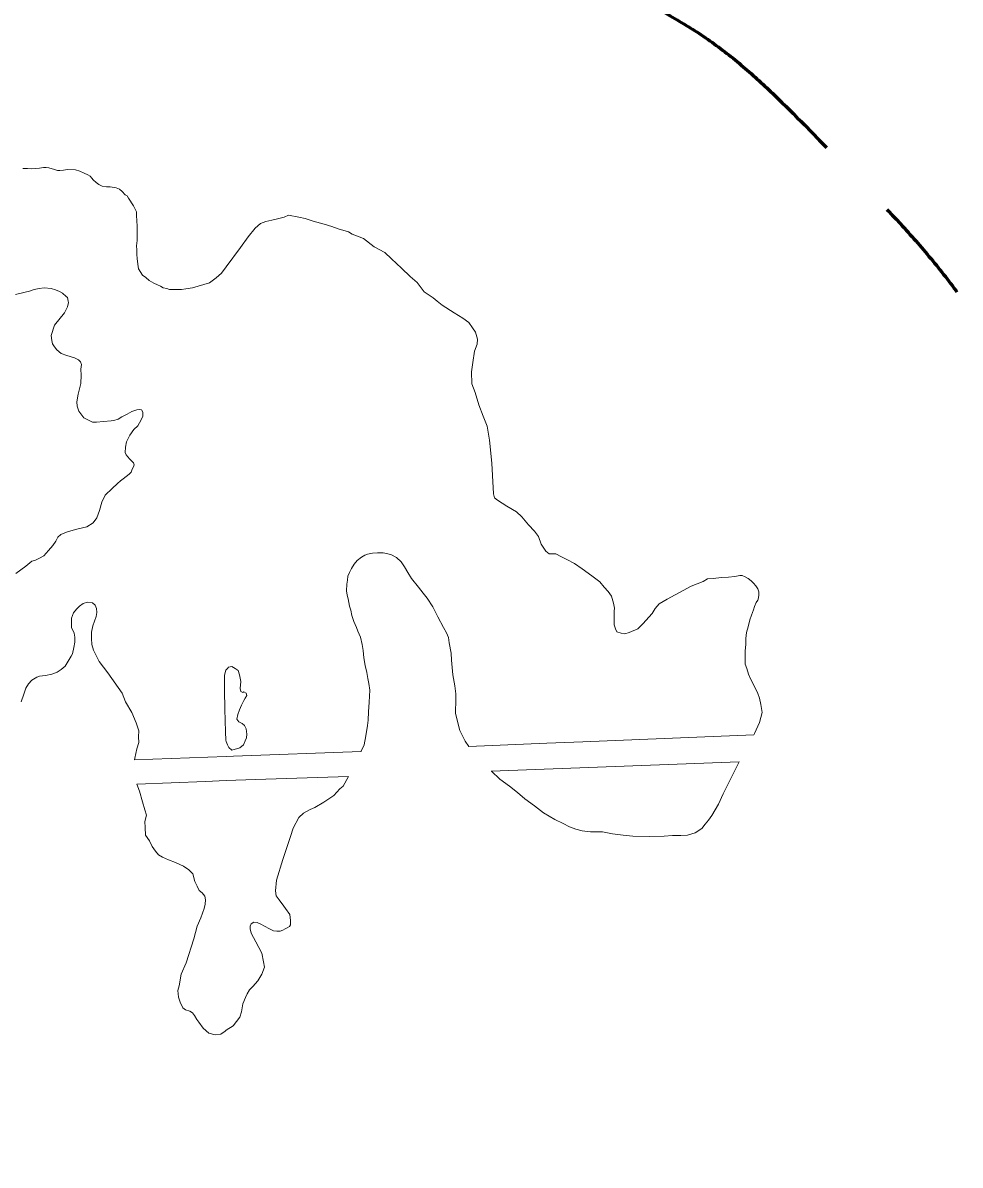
# Model space of a CAD drawing. Extents: x -1643653 to 4543381, y 1624270 to 13878484.
# Drawn here: x 684849 to 687442, y 8988487 to 8991648 of the extents above; entities that cross this region are included whole.
import ezdxf

# ---------------------------------------------------------------- set-up
doc = ezdxf.new("R2010")
doc.units = 0
doc.header["$LTSCALE"] = 200
doc.linetypes.add('LONG_DASH_SHORT_DASH', pattern=[9.9, 6, -1.2, 1.5, -1.2])
for name, color, linetype, lineweight in [('1', 7, 'Continuous', 13), ('24', 7, 'Continuous', 25), ('29', 7, 'Continuous', 13), ('7', 7, 'LONG_DASH_SHORT_DASH', 60)]:
    doc.layers.add(name, color=color, linetype=linetype, lineweight=lineweight)

msp = doc.modelspace()

# ---------------------------------------------------------------- linework, layer by layer
at = {"layer": '1', "lineweight": 25}
msp.add_spline([(814781, 9009175.5), (814787.2, 9009173.4), (814796.9, 9009173.4), (814799.4, 9009172.4), (814805.1, 9009174.5), (814805.6, 9009176.5), (814811.7, 9009179.5), (814811.7, 9009179.5), (814801.5, 9009181), (814790.7, 9009181.5), (814784.1, 9009183.1), (814777.4, 9009185.1), (814778.4, 9009175.5)], degree=3, dxfattribs=at)
at = {"layer": '24'}
msp.add_spline([(687252.8, 8980199.7), (687166.4, 8980215.3), (687101.2, 8980261.9), (687040.7, 8980308.5), (686970.8, 8980317.8), (686901, 8980317.8), (686742.7, 8980252.6), (686575, 8980285.2), (686332.9, 8980415.6), (686239.8, 8980462.2), (686267.7, 8980560.1), (686249.1, 8980648.6), (686319, 8980867.6), (686603, 8981398.7), (686663.5, 8981524.5), (686724, 8981794.7), (686910.3, 8982102.2), (686952.2, 8982386.4), (686942.9, 8982470.3), (686854.4, 8982554.2), (686873, 8982684.6), (686868.4, 8982926.9), (686789.2, 8983094.6), (686770.6, 8983220.4), (686770.6, 8983276.3), (686649.6, 8983392.8), (686528.5, 8983527.9), (686481.9, 8983644.4), (686337.6, 8983709.6), (686104.8, 8983905.3), (686007, 8984026.5), (685834.7, 8984133.6), (685350.5, 8984748.6), (685266.7, 8984851.1), (685215.5, 8985102.7), (685103.7, 8985419.5), (684959.4, 8985615.2), (684717.3, 8985927.4), (684400.6, 8986216.2), (684191.1, 8986598.3), (684139.9, 8986682.2), (684130.6, 8986994.3), (684088.7, 8987409), (684153.8, 8987749.1), (684107.3, 8988103.2), (684107.3, 8988163.8), (684139.9, 8988163.8), (684139.9, 8988382.8), (684144.5, 8988434), (684116.6, 8988480.6), (684102.6, 8988494.6), (684144.5, 8988555.1), (684177.1, 8988713.5), (684186.5, 8988820.7), (684158.5, 8988895.2), (684144.5, 8989067.6), (684116.6, 8989361.2), (684093.3, 8989528.9), (684051.4, 8989761.8), (683823.3, 8990125.3), (683259.9, 8990786.8)], degree=3, dxfattribs=at)
at = {"layer": '29'}
for points in [[(684872.3, 8991244.1), (684862.3, 8991244.8), (684849, 8991245.5)], [(686090.2, 8990683), (686093.9, 8990708.2), (686098.4, 8990739.4), (686105.8, 8990758.7), (686107.3, 8990772.8), (686101.3, 8990792.1), (686093.2, 8990804.7), (686082.8, 8990818.8), (686066.5, 8990831.3), (686042, 8990845.4), (686009.3, 8990867), (685995.8, 8990877.7), (685984.1, 8990887), (685959.1, 8990904), (685939.8, 8990930.1), (685921, 8990946.8), (685897, 8990969.7), (685869.3, 8990995.3), (685850.5, 8991013), (685821.2, 8991028.7), (685792, 8991051.7), (685760.3, 8991063.8), (685749.8, 8991069.6), (685721.1, 8991078.5), (685704.4, 8991085.2), (685683, 8991091.5), (685652.7, 8991099.3), (685630.2, 8991107.2), (685612.5, 8991110.8), (685583.8, 8991116), (685571.8, 8991110.8), (685557.1, 8991107.2), (685538.3, 8991102), (685521.6, 8991098.3), (685507, 8991092.6), (685492, 8991080.1), (685473, 8991055.7), (685451.3, 8991026.8), (685412.1, 8990973.4), (685398.9, 8990955.4), (685384, 8990942.5), (685372.6, 8990934.5), (685365.3, 8990928.5), (685334, 8990919.2), (685318.6, 8990915.2), (685300.6, 8990912.5), (685288.6, 8990910.5), (685264.7, 8990910.5), (685254.7, 8990910.5), (685247.3, 8990913.2), (685237.3, 8990915.2), (685230, 8990919.2), (685222, 8990923.2), (685212, 8990927.8), (685198.7, 8990935.2), (685189.3, 8990943.2), (685180.7, 8990950.5), (685169.3, 8990967.8), (685167.3, 8990980.4), (685165.3, 8990995.8), (685164.7, 8991007.1), (685164.4, 8991020.3), (685163.8, 8991031.6), (685165.1, 8991046.2), (685165.8, 8991058.9), (685165.8, 8991070.9), (685165.1, 8991084.9), (685164.4, 8991101.5), (685163.8, 8991114.2), (685163.8, 8991125.5), (685159.1, 8991134.2), (685155.1, 8991141.5), (685141.1, 8991162.8), (685137.8, 8991169.5), (685132.4, 8991172.8), (685123.8, 8991181.5), (685116.4, 8991188.1), (685107.8, 8991192.1), (685091.1, 8991194.1), (685081.1, 8991194.8), (685069.1, 8991196.8), (685059.1, 8991201.4), (685052.5, 8991206.8), (685043.8, 8991214.1), (685040.5, 8991218.1), (685035.1, 8991224.1), (685029.1, 8991228.1), (685018.5, 8991232.7), (685007.1, 8991238.1), (684994.5, 8991241.4), (684973.2, 8991242.7), (684961.8, 8991240.7), (684951.8, 8991239.4), (684945.2, 8991240.1), (684936.5, 8991242.1), (684921.6, 8991246.8), (684913.6, 8991248.1), (684906.3, 8991248.1), (684895, 8991246.1), (684883.6, 8991244.8), (684872.3, 8991244.1)], [(684828.9, 8990896.4), (684855.7, 8990903), (684867.4, 8990906.2), (684880.7, 8990910), (684894.6, 8990913.1), (684908.5, 8990914.7), (684927.5, 8990913.4), (684939.5, 8990909.6), (684950.8, 8990905.2), (684958.8, 8990900.5), (684969.5, 8990891.3), (684973, 8990887.8), (684975, 8990877.7), (684975.7, 8990874.2), (684972.6, 8990862.8), (684964.1, 8990845.4), (684936.9, 8990812), (684927.9, 8990783.1), (684929.6, 8990769.7), (684931.3, 8990760.4), (684936.9, 8990751.8), (684943.1, 8990743.2), (684955.1, 8990733.6), (684970.6, 8990727.4), (684992.3, 8990721.2), (685003, 8990716), (685008.8, 8990710.2), (685011.6, 8990703.3), (685009.5, 8990690.2), (685010.2, 8990673.4), (685010, 8990650), (685002.4, 8990621.1), (684999, 8990599.8), (684999.7, 8990587.1), (685004.1, 8990574), (685017.6, 8990555.1), (685031, 8990548.6), (685042.3, 8990543.4), (685052.7, 8990543.1), (685072.3, 8990545.5), (685093.4, 8990547.1), (685101, 8990548.1), (685112.7, 8990551.2), (685123, 8990558.4), (685137.8, 8990565.6), (685150.9, 8990572.5), (685165, 8990577), (685172.2, 8990578.4), (685177.7, 8990577), (685181.2, 8990570.5), (685180.8, 8990559.8), (685176.3, 8990549.5), (685167.4, 8990533.3), (685156.4, 8990523), (685145.3, 8990507.2), (685136.4, 8990488.9), (685133, 8990474.1), (685131.9, 8990459.7), (685135, 8990452.5), (685144.3, 8990441.5), (685146.7, 8990439.1), (685151.2, 8990434.9), (685155, 8990431.1), (685157.4, 8990425.3), (685155, 8990419.5), (685151.6, 8990412.9), (685148.5, 8990405.3), (685143.3, 8990399.2), (685127, 8990386.8), (685119.4, 8990380.6), (685110.8, 8990373.4), (685096, 8990359.3)], [(686851.4, 8989961.2), (686855.8, 8989977.3), (686860.5, 8989995.8), (686865.2, 8990009.2), (686870.4, 8990023.5), (686873.3, 8990032.9), (686878.3, 8990044), (686882.1, 8990050.7), (686884.4, 8990057.5), (686885.3, 8990065.1), (686885.3, 8990073.3), (686882.4, 8990081.8), (686876.8, 8990090.6), (686870.9, 8990097.9), (686864.2, 8990104), (686855.7, 8990110.8), (686847.5, 8990115.1), (686839.3, 8990118.7), (686832.9, 8990118.7), (686818.8, 8990116.3), (686801.5, 8990114.6), (686781.6, 8990113.1), (686758.5, 8990111), (686743.4, 8990110.1), (686730.8, 8990101.9), (686698.1, 8990089.3), (686631.3, 8990053), (686609.1, 8990040.4), (686598, 8990027.8), (686589.8, 8990013.7), (686564.7, 8989985), (686550.6, 8989971.6), (686526.9, 8989961.3), (686514.3, 8989957.6), (686504.6, 8989959), (686492, 8989963.5), (686489, 8989970.9), (686484.6, 8989982), (686484.6, 8990004.3), (686485.3, 8990020.4), (686486, 8990028.6), (686483.1, 8990042.6), (686477.9, 8990061.9), (686468.2, 8990074.5), (686457.1, 8990087.1), (686445.2, 8990101.2), (686422.9, 8990118.3), (686396.2, 8990137.6), (686375.5, 8990151.7), (686353.9, 8990162.8), (686339.8, 8990170.2), (686323.6, 8990179), (686305.1, 8990179), (686296.2, 8990186.4), (686292.5, 8990191.6), (686292.5, 8990191.7), (686282.7, 8990205.8), (686276, 8990227.3), (686264.9, 8990241.4), (686247.8, 8990259.2), (686230, 8990281.4), (686214.4, 8990295.5), (686188.2, 8990310.9), (686162.3, 8990327.2), (686154.1, 8990333.9), (686151.1, 8990345), (686148.9, 8990395.5), (686146.7, 8990429.6), (686140, 8990493.3), (686133.3, 8990532.6), (686122.9, 8990560.1), (686111.1, 8990591.2), (686100.7, 8990625.3), (686091, 8990649.8), (686090.2, 8990683)], [(685096, 8990359.3), (685076.7, 8990341.4), (685068.1, 8990322.1), (685061.2, 8990298.4), (685054, 8990278.1), (685043.7, 8990264.3), (685026.1, 8990254), (684998.3, 8990246.7), (684988.7, 8990244.6), (684969.7, 8990238.8), (684954.6, 8990232.2), (684946, 8990225), (684940.8, 8990214), (684932.6, 8990202.3), (684919.8, 8990188.2), (684907.1, 8990173.7), (684895.4, 8990166.5), (684884.7, 8990161), (684874, 8990158.3), (684857.5, 8990144.5), (684830, 8990124.2)], [(685044.7, 8989912.5), (685051.6, 8989899.8), (685060.5, 8989880.5), (685084.6, 8989849.9), (685123.7, 8989793.2), (685133.3, 8989769.2), (685150.5, 8989739.6), (685162.9, 8989711.4), (685170.5, 8989689.3), (685169, 8989672.9), (685169.7, 8989657.1), (685164.2, 8989639.2), (685159.4, 8989613.1), (685158.2, 8989608.9), (685412.1, 8989618), (685432.3, 8989618.7), (685785, 8989631.7), (685785.6, 8989632.9), (685793.4, 8989650.7), (685798.4, 8989675.3), (685802.8, 8989703.6), (685804.2, 8989718.5), (685805.2, 8989741.4), (685807.3, 8989768), (685808.7, 8989801.2), (685806.1, 8989819.8), (685803.3, 8989833.8), (685800.7, 8989850.5), (685796, 8989870.3), (685793, 8989890.9), (685790.8, 8989911.3), (685787.8, 8989928.2), (685783.3, 8989948.6), (685776.3, 8989965.2), (685772.1, 8989975), (685765.1, 8989991.4), (685759.8, 8990008.2), (685756.6, 8990023.4), (685753, 8990034.4), (685748.8, 8990054.1), (685746.8, 8990064.7), (685745, 8990076.4), (685745.2, 8990094.7), (685747, 8990106.1), (685748, 8990117.5), (685752.8, 8990127.3), (685758.2, 8990137.9), (685765.7, 8990150.7), (685774.4, 8990160.8), (685786.5, 8990169.6), (685795.5, 8990175.2), (685803.1, 8990178.2), (685816.3, 8990180.4), (685830.2, 8990181.4), (685845.8, 8990181.2), (685867.2, 8990176.8), (685883.3, 8990168.6), (685895.5, 8990156.6), (685905.1, 8990142.7), (685914.3, 8990127.5), (685924.8, 8990110.9), (685943.8, 8990086.9), (685956.7, 8990069.9), (685967.3, 8990056.2), (685983.5, 8990032), (685997.6, 8990005), (686013.1, 8989975), (686021.1, 8989960.3), (686026.3, 8989947.5), (686028.7, 8989932.5), (686034.1, 8989904.3), (686035.5, 8989884.7), (686038.4, 8989844), (686044.3, 8989813.6), (686046.7, 8989791.9), (686046.6, 8989778), (686046.2, 8989737.2), (686058, 8989689.6), (686072.5, 8989660.2), (686082.6, 8989645.9), (686298.7, 8989654.7), (686398.1, 8989658.7), (686871, 8989677.9), (686873.2, 8989681.4), (686887.3, 8989711.8), (686894, 8989739.7), (686890.9, 8989761.9), (686887.1, 8989779.2), (686882.1, 8989792.3), (686872.2, 8989813.4), (686863.1, 8989830.7), (686856.9, 8989845.9), (686852, 8989861.4), (686847.6, 8989873.4), (686847, 8989890.7), (686847.3, 8989910.9), (686849.3, 8989928.4), (686849.6, 8989944.2), (686851.4, 8989961.2)], [(684844.8, 8989769.6), (684851.7, 8989790.6), (684857.2, 8989807.1), (684864.5, 8989819.5), (684874.4, 8989829.1), (684888.2, 8989837.7), (684895.8, 8989840.8), (684912.3, 8989842.5), (684929.8, 8989846), (684944.3, 8989851.8), (684955.3, 8989858.7), (684966.3, 8989868), (684983.3, 8989895.8), (684986.4, 8989902), (684990.2, 8989919.5), (684993, 8989934.3), (684993.3, 8989948.1), (684991.6, 8989959.4), (684984, 8989974.9), (684983.7, 8989988.7), (684983.7, 8990000.4), (684989.5, 8990015.2), (684998.1, 8990025.5), (685005.7, 8990034.4), (685016, 8990041), (685028.4, 8990045.4), (685041.7, 8990043.1), (685049.1, 8990037.2), (685053.2, 8990027.2), (685053.5, 8990016.2), (685052.5, 8990005.9), (685042.6, 8989979.9), (685038.8, 8989961.7), (685039.2, 8989944.2), (685039.9, 8989927.7), (685044.7, 8989912.5)], [(685589.6, 8989396.3), (685597, 8989420.1), (685612.6, 8989449), (685625.9, 8989461.6), (685644.5, 8989471.2), (685657, 8989477.3), (685682.2, 8989491.3), (685709.7, 8989510), (685726.4, 8989528.5), (685735.4, 8989535.8), (685749.8, 8989562.6), (685493.2, 8989554.4), (685412.1, 8989551.4), (685354.1, 8989549.2), (685165, 8989541.6), (685171.8, 8989522.2), (685180.7, 8989492.7), (685186.9, 8989470.7), (685191, 8989455.5), (685187, 8989438.1), (685187.7, 8989421.6), (685188.4, 8989400.2), (685199.4, 8989385.1), (685207, 8989369.3), (685216, 8989356.2), (685224.9, 8989345.9), (685235.2, 8989339), (685252.4, 8989332.1), (685271.7, 8989324.6), (685293.7, 8989314.9), (685308.9, 8989304.6), (685319.2, 8989293.6), (685325.5, 8989271.9), (685331.7, 8989258.8), (685337.2, 8989247.1), (685345.4, 8989240.3), (685353, 8989231.3), (685354.4, 8989221), (685353.7, 8989209.3), (685350.9, 8989197.6), (685346.1, 8989184.5), (685342, 8989171.5), (685331.7, 8989148.8), (685322, 8989113), (685301.4, 8989047.4), (685286.9, 8989015.7), (685282.1, 8988983.4), (685278, 8988970.3), (685280, 8988952.4), (685284.2, 8988938), (685291.7, 8988922.2), (685299.3, 8988916.7), (685311, 8988913.2), (685318.6, 8988909.1), (685324.1, 8988901.5), (685330.3, 8988889.8), (685335.8, 8988882.9), (685348.2, 8988866.4), (685364, 8988852), (685381.2, 8988847.9), (685397.1, 8988849.2), (685408.8, 8988858.2), (685412.1, 8988860.3), (685430.8, 8988872.6), (685449.3, 8988896.3), (685454.5, 8988911.8), (685457.5, 8988933.3), (685464.9, 8988951.1), (685470.1, 8988960.8), (685476.7, 8988971.9), (685485.6, 8988981.5), (685499, 8988997.1), (685510.1, 8989015.7), (685517.6, 8989034.9), (685515.3, 8989049.8), (685510.2, 8989073.9), (685502.4, 8989089.9), (685494.2, 8989105.5), (685480.7, 8989128.8), (685478.1, 8989141), (685477.7, 8989148.3), (685481.2, 8989154.8), (685488.5, 8989159.6), (685497.6, 8989159.1), (685508, 8989154.4), (685518, 8989148.7), (685531.8, 8989141.4), (685542.7, 8989135.3), (685551.7, 8989134.9), (685561.3, 8989134.9), (685568.6, 8989137.1), (685575.1, 8989141), (685580.8, 8989143.5), (685587.2, 8989147.9), (685589.4, 8989152.2), (685589.7, 8989164.4), (685587.4, 8989180.7), (685575.6, 8989197), (685571.1, 8989203.7), (685558.5, 8989221.5), (685550.3, 8989232.6)], [(685550.3, 8989232.6), (685548.1, 8989246.7), (685551.1, 8989275.6), (685568.9, 8989332.7), (685589.6, 8989396.3)]]:
    msp.add_lwpolyline(points, dxfattribs=at)
for points in [[(685427.4, 8989867.5), (685436.8, 8989861.2), (685444.9, 8989856.2), (685449, 8989844.1), (685452.1, 8989825.2), (685450.8, 8989805.9), (685452.6, 8989798.2), (685457.5, 8989795.6), (685460.7, 8989797.3), (685467.4, 8989793.3), (685468.8, 8989786.6), (685464.7, 8989779.8), (685460.2, 8989773.1), (685454.4, 8989760.5), (685449, 8989747.5), (685443.6, 8989734), (685440.9, 8989720.9), (685446.3, 8989714.2), (685455.7, 8989709.7), (685462, 8989703.8), (685467.4, 8989694.4), (685468.8, 8989680), (685467.8, 8989669.7), (685464.7, 8989661.6), (685459.3, 8989650.3), (685449.9, 8989641.8), (685427.5, 8989635.7), (685419, 8989642.7), (685415.3, 8989650.6), (685412.1, 8989659.7), (685410.7, 8989663.6), (685409.7, 8989686.4), (685408.3, 8989749.1), (685406.9, 8989801.5), (685406.9, 8989842.8), (685411.1, 8989856.8), (685412.1, 8989857.9), (685415.3, 8989861.9), (685418.6, 8989865.6)], [(686755.2, 8989454.6), (686745.9, 8989441.4), (686736.5, 8989430.8), (686727.1, 8989419.1), (686709.1, 8989406.7), (686688.2, 8989400.3), (686669, 8989399.5), (686646.3, 8989399.7), (686623.7, 8989398), (686583.6, 8989396.6), (686536.5, 8989397.2), (686510.1, 8989400), (686480.2, 8989404), (686452.3, 8989409.7), (686419.7, 8989409.5), (686396.6, 8989411.9), (686379, 8989417.3), (686361.6, 8989423.5), (686343.9, 8989432.5), (686321.3, 8989443.5), (686289.3, 8989462.3), (686264.6, 8989481.7), (686238, 8989501.1), (686217.5, 8989518.4), (686195.1, 8989536.4), (686168.5, 8989555.6), (686145.7, 8989577.1), (686145.2, 8989577.4), (686830.4, 8989603.2), (686827.2, 8989596.1), (686786.3, 8989514.7), (686773.7, 8989485.8)]]:
    msp.add_lwpolyline(points, close=True, dxfattribs=at)
at = {"layer": '7'}
msp.add_spline([(683598.6, 8994777.1), (684397.7, 8994464.4), (685057.9, 8994117), (685335.8, 8993804.3), (685509.6, 8993491.6), (685648.5, 8993005.2), (685787.5, 8992692.5), (686065.5, 8992275.5), (686343.4, 8991858.6), (686725.6, 8991615.4), (687073, 8991302.7), (687420.5, 8990920.5), (687906.9, 8989912.9), (688323.8, 8989079.1), (688636.5, 8988384.2), (688984, 8987863), (689435.6, 8987654.6), (689817.8, 8987515.6), (690269.5, 8987168.1), (690582.2, 8986959.7), (690825.4, 8986994.4), (691033.9, 8986716.5), (691311.8, 8986369), (691902.5, 8985500.4), (692354.1, 8985153), (692666.8, 8984701.3), (692875.3, 8984214.9), (693158.7, 8983934.4), (693502.3, 8983815), (693545.2, 8983676.6), (693602.5, 8983504.7), (693621.6, 8983017.8), (693570.2, 8982929.4), (693397.3, 8982487.9), (693500.7, 8982373.5), (693769.5, 8982043.9), (693907.8, 8981934.1), (694056.6, 8981574.3), (694126.1, 8980775.2), (694195.6, 8980288.8), (694332.5, 8979985.6), (694542.5, 8979770.8), (694432.7, 8979351), (694365.9, 8979193.5), (694122.6, 8978945.4), (693898.3, 8978539.8), (694012.8, 8978253.5), (694475.7, 8978549.3), (695243.9, 8979169.6), (695396.6, 8979322.3), (696002.5, 8979718.4), (696732.6, 8980376.8), (697123.8, 8980615.4), (697739.5, 8980636.2), (698156.4, 8980636.2)], degree=3, dxfattribs=at)

doc.saveas('drawing.dxf')
